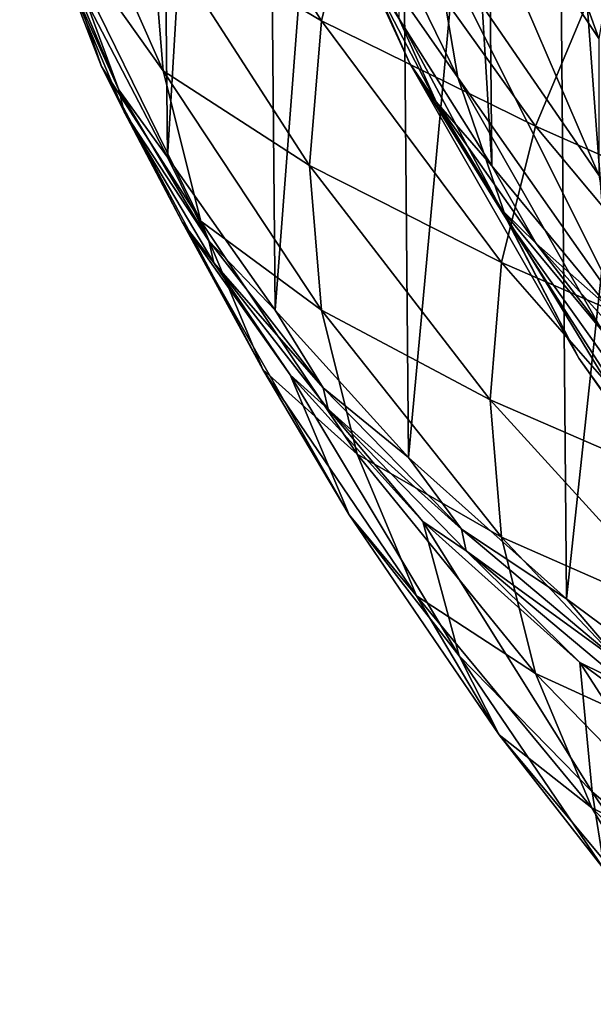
# Model space of a CAD drawing. Header units: metres. Extents: x -109 to 109, y -78 to 121.
# Tile 383 of 656: x -27.24 to -23.12, y -64.09 to -57.03. Entities that reach past the tile are written whole.
import ezdxf

# ---------------------------------------------------------------- set-up
doc = ezdxf.new("R2010")
doc.units = ezdxf.units.M
doc.layers.add('solid_508554_SW0001', color=7, linetype='CONTINUOUS')

msp = doc.modelspace()

# ---------------------------------------------------------------- linework, layer by layer
at = {"layer": 'solid_508554_SW0001'}
for points in [[(-23.846941, -58.077198, 23.508579), (-23.959721, -46.187077, 16.596401), (-24.628601, -45.126369, 18.433599)], [(-24.512671, -57.021481, 25.33713), (-23.846941, -58.077198, 23.508579), (-24.628601, -45.126369, 18.433599)], [(-26.292059, -45.857224, 17.178194), (-26.174732, -58.016361, 24.23978), (-26.760237, -56.892033, 26.18717)], [(-26.292059, -45.857224, 17.178194), (-25.514496, -46.957581, 15.272318), (-26.174732, -58.016361, 24.23978)], [(-22.999722, -59.09988, 21.73724), (-23.108494, -47.2146, 14.816682), (-23.959721, -46.187077, 16.596401)], [(-23.846941, -58.077198, 23.508579), (-22.999722, -59.09988, 21.73724), (-23.959721, -46.187077, 16.596401)], [(-25.514496, -46.957581, 15.272318), (-25.400642, -59.111809, 22.342411), (-26.174732, -58.016361, 24.23978)], [(-25.514496, -46.957581, 15.272318), (-24.553099, -48.021004, 13.430415), (-25.400642, -59.111809, 22.342411)], [(-24.553099, -48.021004, 13.430415), (-24.443541, -60.170483, 20.508734), (-25.400642, -59.111809, 22.342411)], [(-24.553099, -48.021004, 13.430415), (-23.414797, -49.039833, 11.665755), (-24.443541, -60.170483, 20.508734)], [(-23.414797, -49.039833, 11.665755), (-23.310324, -61.184757, 18.751953), (-24.443541, -60.170483, 20.508734)], [(-23.414797, -49.039833, 11.665755), (-22.10779, -50.006721, 9.991055), (-23.310324, -61.184757, 18.751953)], [(-22.10779, -50.006721, 9.991055), (-22.00915, -62.147335, 17.084723), (-23.310324, -61.184757, 18.751953)], [(-24.089994, -54.359379, 34.946476), (-23.077438, -57.164471, 34.135895), (-24.264824, -55.386425, 33.167583)], [(-24.089994, -54.359379, 34.946476), (-22.911165, -56.187687, 35.82774), (-23.077438, -57.164471, 34.135895)], [(-26.205128, -57.396927, 30.630793), (-27.23629, -55.071999, 30.459862), (-27.040052, -56.224812, 28.463131)], [(-26.205128, -57.396927, 30.630793), (-26.294937, -56.311218, 32.511295), (-27.23629, -55.071999, 30.459862)], [(-25.069626, -57.036449, 35.328701), (-26.205128, -55.22551, 34.3918), (-26.294937, -56.311218, 32.511295)], [(-25.069626, -57.036449, 35.328701), (-24.812456, -56.004879, 37.115433), (-26.205128, -55.22551, 34.3918)], [(-24.089994, -57.444225, 29.603367), (-24.913, -56.265877, 27.412718), (-25.201059, -55.171864, 29.3076)], [(-24.264824, -56.417179, 31.382259), (-24.089994, -57.444225, 29.603367), (-25.201059, -55.171864, 29.3076)], [(-24.264824, -55.386425, 33.167583), (-23.077438, -57.164471, 34.135895), (-23.077438, -58.144791, 32.437935)], [(-24.264824, -55.386425, 33.167583), (-23.077438, -58.144791, 32.437935), (-24.264824, -56.417179, 31.382259)], [(-21.198177, -57.703152, 41.718082), (-22.565981, -55.882034, 41.20887), (-23.128641, -56.827003, 39.572128)], [(-23.53331, -57.791981, 37.900742), (-24.812456, -56.004879, 37.115433), (-25.069626, -57.036449, 35.328701)], [(-23.53331, -57.791981, 37.900742), (-23.128641, -56.827003, 39.572128), (-24.812456, -56.004879, 37.115433)], [(-25.93631, -58.47522, 28.763134), (-27.040052, -56.224812, 28.463131), (-26.648993, -57.36515, 26.488008)], [(-26.949965, -56.585033, 27.476519), (-26.648993, -57.36515, 26.488008), (-27.040052, -56.224812, 28.463131)], [(-25.93631, -58.47522, 28.763134), (-26.205128, -57.396927, 30.630793), (-27.040052, -56.224812, 28.463131)], [(-23.741596, -58.460155, 27.843723), (-24.435339, -57.343174, 25.546785), (-24.913, -56.265877, 27.412718)], [(-24.787193, -56.577888, 26.496792), (-24.913, -56.265877, 27.412718), (-24.435339, -57.343174, 25.546785)], [(-24.089994, -57.444225, 29.603367), (-23.741596, -58.460155, 27.843723), (-24.913, -56.265877, 27.412718)], [(-25.155546, -58.075115, 33.529682), (-26.294937, -56.311218, 32.511295), (-26.205128, -57.396927, 30.630793)], [(-25.155546, -58.075115, 33.529682), (-25.069626, -57.036449, 35.328701), (-26.294937, -56.311218, 32.511295)], [(-26.987612, -56.425426, 27.377115), (-26.760237, -56.892033, 26.18717), (-26.523544, -57.532043, 25.460394)], [(-26.987612, -56.425426, 27.377115), (-26.523544, -57.532043, 25.460394), (-26.949965, -56.585033, 27.476519)], [(-24.264824, -56.417179, 31.382259), (-23.077438, -58.144791, 32.437935), (-22.911165, -59.121574, 30.746094)], [(-24.264824, -56.417179, 31.382259), (-22.911165, -59.121574, 30.746094), (-24.089994, -57.444225, 29.603367)], [(-24.24486, -57.619316, 24.692987), (-24.787193, -56.577888, 26.496792), (-24.435339, -57.343174, 25.546785)], [(-24.24486, -57.619316, 24.692987), (-24.512671, -57.021481, 25.33713), (-24.787193, -56.577888, 26.496792)], [(-26.949965, -56.585033, 27.476519), (-26.486546, -57.690109, 25.562471), (-26.648993, -57.36515, 26.488008)], [(-26.523544, -57.532043, 25.460394), (-26.486546, -57.690109, 25.562471), (-26.949965, -56.585033, 27.476519)], [(-21.726734, -58.590847, 40.180553), (-23.128641, -56.827003, 39.572128), (-23.53331, -57.791981, 37.900742)], [(-21.726734, -58.590847, 40.180553), (-21.198177, -57.703152, 41.718082), (-23.128641, -56.827003, 39.572128)], [(-26.523544, -57.532043, 25.460394), (-26.760237, -56.892033, 26.18717), (-26.174732, -58.016361, 24.23978)], [(-23.777222, -58.77037, 36.206123), (-25.069626, -57.036449, 35.328701), (-25.155546, -58.075115, 33.529682)], [(-23.777222, -58.77037, 36.206123), (-23.53331, -57.791981, 37.900742), (-25.069626, -57.036449, 35.328701)], [(-24.24486, -57.619316, 24.692987), (-23.846941, -58.077198, 23.508579), (-24.512671, -57.021481, 25.33713)], [(-23.222141, -59.457653, 26.116007), (-23.771709, -58.395557, 23.724003), (-24.435339, -57.343174, 25.546785)], [(-24.24486, -57.619316, 24.692987), (-24.435339, -57.343174, 25.546785), (-23.771709, -58.395557, 23.724003)], [(-23.741596, -58.460155, 27.843723), (-23.222141, -59.457653, 26.116007), (-24.435339, -57.343174, 25.546785)], [(-25.49032, -59.538731, 26.92108), (-26.648993, -57.36515, 26.488008), (-26.065924, -58.484802, 24.548714)], [(-26.486546, -57.690109, 25.562471), (-26.065924, -58.484802, 24.548714), (-26.648993, -57.36515, 26.488008)], [(-25.49032, -59.538731, 26.92108), (-25.93631, -58.47522, 28.763134), (-26.648993, -57.36515, 26.488008)], [(-25.069626, -59.113777, 31.730663), (-26.205128, -57.396927, 30.630793), (-25.93631, -58.47522, 28.763134)], [(-25.069626, -59.113777, 31.730663), (-25.155546, -58.075115, 33.529682), (-26.205128, -57.396927, 30.630793)], [(-24.089994, -57.444225, 29.603367), (-22.911165, -59.121574, 30.746094), (-22.579817, -60.087791, 29.072557)], [(-24.089994, -57.444225, 29.603367), (-22.579817, -60.087791, 29.072557), (-23.741596, -58.460155, 27.843723)], [(-26.523544, -57.532043, 25.460394), (-26.174732, -58.016361, 24.23978), (-25.878294, -58.615723, 23.583408)], [(-26.523544, -57.532043, 25.460394), (-25.878294, -58.615723, 23.583408), (-26.486546, -57.690109, 25.562471)], [(-23.527842, -58.633995, 22.935511), (-24.24486, -57.619316, 24.692987), (-23.771709, -58.395557, 23.724003)], [(-23.527842, -58.633995, 22.935511), (-23.846941, -58.077198, 23.508579), (-24.24486, -57.619316, 24.692987)], [(-26.486546, -57.690109, 25.562471), (-25.842196, -58.772274, 23.688105), (-26.065924, -58.484802, 24.548714)], [(-25.878294, -58.615723, 23.583408), (-25.842196, -58.772274, 23.688105), (-26.486546, -57.690109, 25.562471)], [(-22.106874, -59.49733, 38.610474), (-23.53331, -57.791981, 37.900742), (-23.777222, -58.77037, 36.206123)], [(-22.106874, -59.49733, 38.610474), (-21.726734, -58.590847, 40.180553), (-23.53331, -57.791981, 37.900742)], [(-25.878294, -58.615723, 23.583408), (-26.174732, -58.016361, 24.23978), (-25.400642, -59.111809, 22.342411)], [(-23.858711, -59.755489, 34.499847), (-25.155546, -58.075115, 33.529682), (-25.069626, -59.113777, 31.730663)], [(-23.858711, -59.755489, 34.499847), (-23.777222, -58.77037, 36.206123), (-25.155546, -58.075115, 33.529682)], [(-23.527842, -58.633995, 22.935511), (-22.999722, -59.09988, 21.73724), (-23.846941, -58.077198, 23.508579)], [(-22.535368, -60.429531, 24.432665), (-22.927164, -59.415016, 21.95825), (-23.771709, -58.395557, 23.724003)], [(-23.527842, -58.633995, 22.935511), (-23.771709, -58.395557, 23.724003), (-22.927164, -59.415016, 21.95825)], [(-23.222141, -59.457653, 26.116007), (-22.535368, -60.429531, 24.432665), (-23.771709, -58.395557, 23.724003)], [(-24.870205, -60.580193, 25.117212), (-26.065924, -58.484802, 24.548714), (-25.29505, -59.575695, 22.659231)], [(-25.842196, -58.772274, 23.688105), (-25.29505, -59.575695, 22.659231), (-26.065924, -58.484802, 24.548714)], [(-24.870205, -60.580193, 25.117212), (-25.49032, -59.538731, 26.92108), (-26.065924, -58.484802, 24.548714)], [(-24.812456, -60.145348, 29.943933), (-25.93631, -58.47522, 28.763134), (-25.49032, -59.538731, 26.92108)], [(-24.812456, -60.145348, 29.943933), (-25.069626, -59.113777, 31.730663), (-25.93631, -58.47522, 28.763134)], [(-23.741596, -58.460155, 27.843723), (-22.579817, -60.087791, 29.072557), (-22.085779, -61.036476, 27.429386)], [(-23.741596, -58.460155, 27.843723), (-22.085779, -61.036476, 27.429386), (-23.222141, -59.457653, 26.116007)], [(-25.878294, -58.615723, 23.583408), (-25.400642, -59.111809, 22.342411), (-25.056269, -59.669056, 21.75898)], [(-25.878294, -58.615723, 23.583408), (-25.056269, -59.669056, 21.75898), (-25.842196, -58.772274, 23.688105)], [(-22.641304, -59.614616, 21.237024), (-23.527842, -58.633995, 22.935511), (-22.927164, -59.415016, 21.95825)], [(-22.641304, -59.614616, 21.237024), (-22.999722, -59.09988, 21.73724), (-23.527842, -58.633995, 22.935511)], [(-22.336002, -60.416416, 37.01857), (-23.777222, -58.77037, 36.206123), (-23.858711, -59.755489, 34.499847)], [(-22.336002, -60.416416, 37.01857), (-22.106874, -59.49733, 38.610474), (-23.777222, -58.77037, 36.206123)], [(-25.842196, -58.772274, 23.688105), (-25.021318, -59.824139, 21.86622), (-25.29505, -59.575695, 22.659231)], [(-25.056269, -59.669056, 21.75898), (-25.021318, -59.824139, 21.86622), (-25.842196, -58.772274, 23.688105)], [(-25.056269, -59.669056, 21.75898), (-25.400642, -59.111809, 22.342411), (-24.443541, -60.170483, 20.508734)], [(-23.777222, -60.740608, 32.793571), (-25.069626, -59.113777, 31.730663), (-24.812456, -60.145348, 29.943933)], [(-23.777222, -60.740608, 32.793571), (-23.858711, -59.755489, 34.499847), (-25.069626, -59.113777, 31.730663)], [(-23.222141, -59.457653, 26.116007), (-22.085779, -61.036476, 27.429386), (-21.432613, -61.960796, 25.828417)], [(-23.222141, -59.457653, 26.116007), (-21.432613, -61.960796, 25.828417), (-22.535368, -60.429531, 24.432665)], [(-24.385792, -61.162773, 28.181698), (-25.49032, -59.538731, 26.92108), (-24.870205, -60.580193, 25.117212)], [(-24.385792, -61.162773, 28.181698), (-24.812456, -60.145348, 29.943933), (-25.49032, -59.538731, 26.92108)], [(-24.080202, -61.592495, 23.363855), (-25.29505, -59.575695, 22.659231), (-24.341928, -60.629967, 20.833176)], [(-25.021318, -59.824139, 21.86622), (-24.341928, -60.629967, 20.833176), (-25.29505, -59.575695, 22.659231)], [(-24.080202, -61.592495, 23.363855), (-24.870205, -60.580193, 25.117212), (-25.29505, -59.575695, 22.659231)], [(-25.056269, -59.669056, 21.75898), (-24.443541, -60.170483, 20.508734), (-24.063084, -60.684853, 19.999571)], [(-25.056269, -59.669056, 21.75898), (-24.063084, -60.684853, 19.999571), (-25.021318, -59.824139, 21.86622)], [(-22.412552, -61.341824, 35.415718), (-23.858711, -59.755489, 34.499847), (-23.777222, -60.740608, 32.793571)], [(-22.412552, -61.341824, 35.415718), (-22.336002, -60.416416, 37.01857), (-23.858711, -59.755489, 34.499847)], [(-25.021318, -59.824139, 21.86622), (-24.029518, -60.83852, 20.109264), (-24.341928, -60.629967, 20.833176)], [(-24.063084, -60.684853, 19.999571), (-24.029518, -60.83852, 20.109264), (-25.021318, -59.824139, 21.86622)], [(-23.53331, -61.718994, 31.098953), (-24.812456, -60.145348, 29.943933), (-24.385792, -61.162773, 28.181698)], [(-23.53331, -61.718994, 31.098953), (-23.777222, -60.740608, 32.793571), (-24.812456, -60.145348, 29.943933)], [(-24.063084, -60.684853, 19.999571), (-24.443541, -60.170483, 20.508734), (-23.310324, -61.184757, 18.751953)], [(-23.792549, -62.159111, 26.455994), (-24.870205, -60.580193, 25.117212), (-24.080202, -61.592495, 23.363855)], [(-23.792549, -62.159111, 26.455994), (-24.385792, -61.162773, 28.181698), (-24.870205, -60.580193, 25.117212)], [(-23.125708, -62.568722, 21.672983), (-24.341928, -60.629967, 20.833176), (-23.213421, -61.64003, 19.083698)], [(-24.029518, -60.83852, 20.109264), (-23.213421, -61.64003, 19.083698), (-24.341928, -60.629967, 20.833176)], [(-23.125708, -62.568722, 21.672983), (-24.080202, -61.592495, 23.363855), (-24.341928, -60.629967, 20.833176)], [(-24.063084, -60.684853, 19.999571), (-23.310324, -61.184757, 18.751953), (-22.905525, -61.65617, 18.317198)], [(-24.063084, -60.684853, 19.999571), (-22.905525, -61.65617, 18.317198), (-24.029518, -60.83852, 20.109264)], [(-22.336002, -62.267231, 33.812866), (-23.777222, -60.740608, 32.793571), (-23.53331, -61.718994, 31.098953)], [(-22.336002, -62.267231, 33.812866), (-22.412552, -61.341824, 35.415718), (-23.777222, -60.740608, 32.793571)], [(-24.029518, -60.83852, 20.109264), (-22.873573, -61.808483, 18.429239), (-23.213421, -61.64003, 19.083698)], [(-22.905525, -61.65617, 18.317198), (-22.873573, -61.808483, 18.429239), (-24.029518, -60.83852, 20.109264)], [(-23.128641, -62.683971, 29.427565), (-24.385792, -61.162773, 28.181698), (-23.792549, -62.159111, 26.455994)], [(-23.128641, -62.683971, 29.427565), (-23.53331, -61.718994, 31.098953), (-24.385792, -61.162773, 28.181698)], [(-22.905525, -61.65617, 18.317198), (-23.310324, -61.184757, 18.751953), (-22.00915, -62.147335, 17.084723)], [(-23.036777, -63.127548, 24.77861), (-24.080202, -61.592495, 23.363855), (-23.125708, -62.568722, 21.672983)], [(-23.036777, -63.127548, 24.77861), (-23.792549, -62.159111, 26.455994), (-24.080202, -61.592495, 23.363855)], [(-22.013241, -63.502201, 20.056147), (-23.213421, -61.64003, 19.083698), (-21.917658, -62.598602, 17.423399)], [(-22.873573, -61.808483, 18.429239), (-21.917658, -62.598602, 17.423399), (-23.213421, -61.64003, 19.083698)], [(-22.013241, -63.502201, 20.056147), (-23.125708, -62.568722, 21.672983), (-23.213421, -61.64003, 19.083698)], [(-22.106874, -63.186317, 32.220963), (-23.53331, -61.718994, 31.098953), (-23.128641, -62.683971, 29.427565)], [(-22.106874, -63.186317, 32.220963), (-22.336002, -62.267231, 33.812866), (-23.53331, -61.718994, 31.098953)], [(-22.565981, -63.628944, 27.790825), (-23.792549, -62.159111, 26.455994), (-23.036777, -63.127548, 24.77861)], [(-22.565981, -63.628944, 27.790825), (-23.128641, -62.683971, 29.427565), (-23.792549, -62.159111, 26.455994)], [(-22.123642, -64.06147, 23.161007), (-23.125708, -62.568722, 21.672983), (-22.013241, -63.502201, 20.056147)], [(-22.123642, -64.06147, 23.161007), (-23.036777, -63.127548, 24.77861), (-23.125708, -62.568722, 21.672983)], [(-21.726734, -64.092804, 30.650885), (-23.128641, -62.683971, 29.427565), (-22.565981, -63.628944, 27.790825)], [(-21.726734, -64.092804, 30.650885), (-22.106874, -63.186317, 32.220963), (-23.128641, -62.683971, 29.427565)]]:
    msp.add_3dface(points, dxfattribs=at)

doc.saveas('drawing.dxf')
